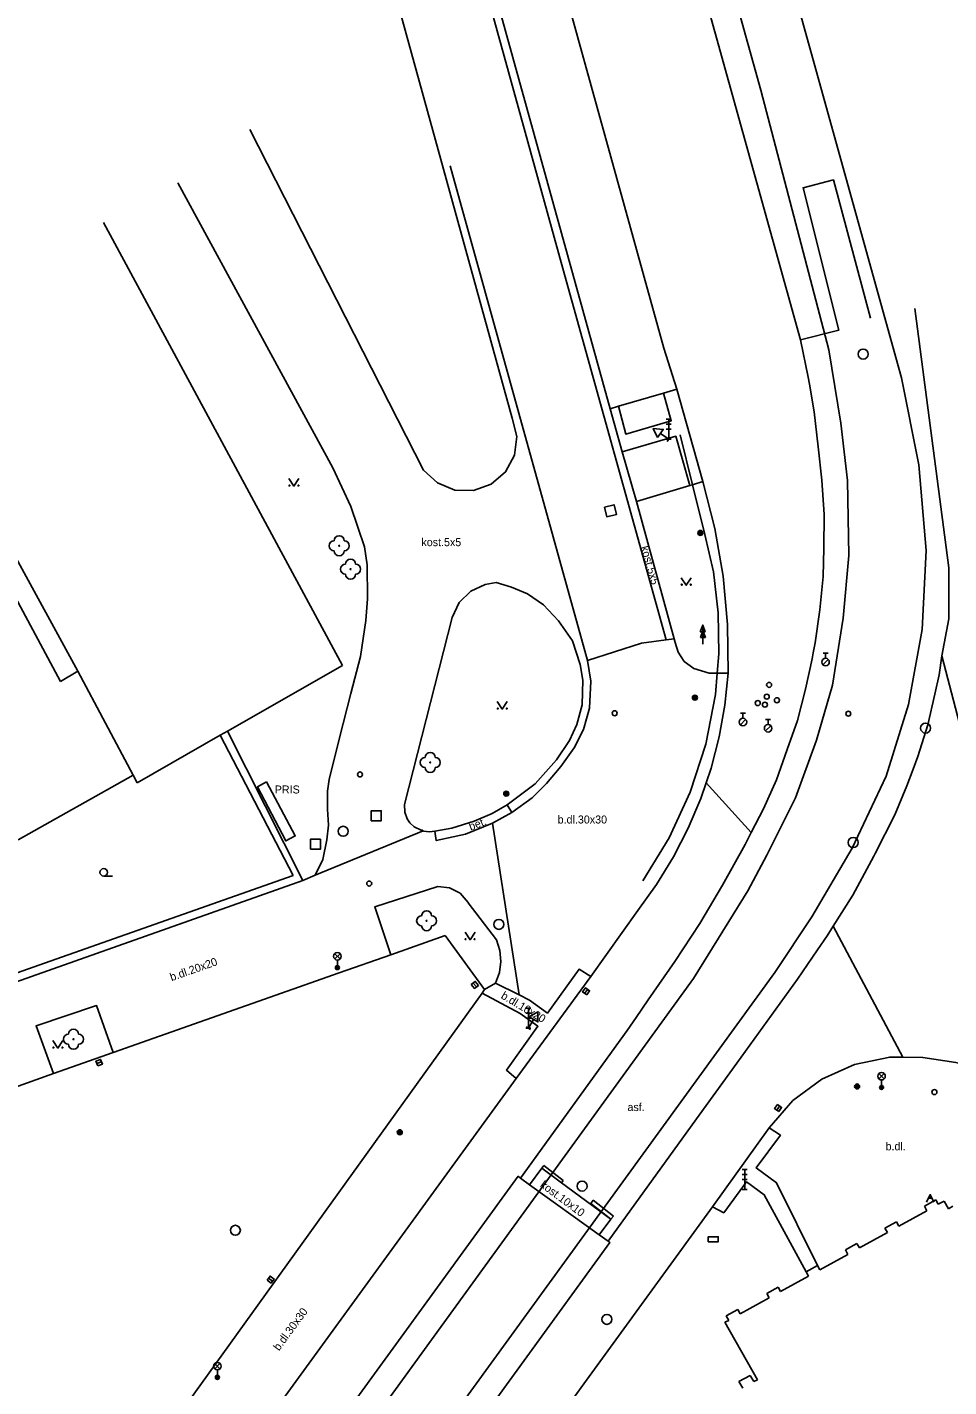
# Model space of a CAD drawing. Extents: x -599770 to -598493, y -1162076 to -1159209.
# Drawn here: x -598939.6 to -598893.6, y -1159391.2 to -1159323.3 of the extents above; entities that cross this region are included whole.
import ezdxf

# ---------------------------------------------------------------- set-up
doc = ezdxf.new("R2010")
doc.units = 0
doc.layers.add('Podklad', color=7, linetype='Continuous')

msp = doc.modelspace()

# ---------------------------------------------------------------- linework, layer by layer
at = {"layer": 'Podklad'}
for p, q in [((-598907.685, -1159342.89), (-598907.435, -1159342.89)), ((-598907.56, -1159343.89), (-598907.56, -1159342.89)), ((-598907.975, -1159343.595), (-598907.56, -1159343.89)), ((-598907.685, -1159343.14), (-598907.435, -1159343.14)), ((-598907.685, -1159343.39), (-598907.435, -1159343.39)), ((-598907.685, -1159343.89), (-598907.435, -1159343.89)), ((-598907.632, -1159343.992), (-598907.488, -1159343.788)), ((-598905.986, -1159353.514), (-598905.86, -1159353.177)), ((-598905.86, -1159353.514), (-598905.986, -1159353.514)), ((-598905.976, -1159353.794), (-598905.85, -1159353.457)), ((-598905.85, -1159353.794), (-598905.976, -1159353.794)), ((-598905.86, -1159353.84), (-598905.86, -1159353.515)), ((-598905.85, -1159354.12), (-598905.85, -1159353.795)), ((-598899.849, -1159355.156), (-598899.584, -1159354.891)), ((-598899.845, -1159354.582), (-598899.595, -1159354.582)), ((-598899.72, -1159354.832), (-598899.72, -1159354.582)), ((-598903.979, -1159358.156), (-598903.714, -1159357.891)), ((-598903.975, -1159357.582), (-598903.725, -1159357.582)), ((-598903.85, -1159357.832), (-598903.85, -1159357.582)), ((-598902.715, -1159357.892), (-598902.465, -1159357.892)), ((-598902.59, -1159358.142), (-598902.59, -1159357.892)), ((-598902.719, -1159358.466), (-598902.454, -1159358.201)), ((-598935.8, -1159365.718), (-598935.363, -1159365.718)), ((-598924.253, -1159369.86), (-598923.988, -1159369.595)), ((-598924.253, -1159369.595), (-598923.988, -1159369.86)), ((-598924.12, -1159369.915), (-598924.12, -1159370.29)), ((-598917.326, -1159371.061), (-598917.174, -1159371.259)), ((-598911.762, -1159371.582), (-598911.618, -1159371.378)), ((-598914.695, -1159372.32), (-598914.445, -1159372.32)), ((-598914.695, -1159372.57), (-598914.445, -1159372.57)), ((-598914.695, -1159372.82), (-598914.445, -1159372.82)), ((-598914.57, -1159373.32), (-598914.57, -1159372.32)), ((-598914.316, -1159372.879), (-598914.57, -1159373.32)), ((-598914.695, -1159373.32), (-598914.445, -1159373.32)), ((-598914.678, -1159373.258), (-598914.462, -1159373.383)), ((-598936.147, -1159375.085), (-598935.913, -1159374.995)), ((-598897.053, -1159375.85), (-598896.788, -1159375.585)), ((-598897.053, -1159375.585), (-598896.788, -1159375.85)), ((-598896.92, -1159375.905), (-598896.92, -1159376.28)), ((-598902.162, -1159377.412), (-598902.018, -1159377.208)), ((-598903.885, -1159380.38), (-598903.635, -1159380.38)), ((-598903.885, -1159380.63), (-598903.635, -1159380.63)), ((-598903.885, -1159380.88), (-598903.635, -1159380.88)), ((-598903.76, -1159381.38), (-598903.76, -1159380.38)), ((-598903.885, -1159381.38), (-598903.635, -1159381.38)), ((-598894.527, -1159381.71), (-598894.452, -1159381.71)), ((-598894.577, -1159381.81), (-598894.402, -1159381.81)), ((-598894.565, -1159381.785), (-598894.415, -1159381.785)), ((-598894.552, -1159381.76), (-598894.427, -1159381.76)), ((-598894.54, -1159381.735), (-598894.44, -1159381.735)), ((-598927.56, -1159385.805), (-598927.36, -1159385.955)), ((-598930.253, -1159390.34), (-598929.988, -1159390.075)), ((-598930.253, -1159390.075), (-598929.988, -1159390.34)), ((-598930.12, -1159390.395), (-598930.12, -1159390.77))]:
    msp.add_line(p, q, dxfattribs=at)
for points in [[(-598898.62, -1159345.95), (-598898.95, -1159343.08), (-598899.56, -1159339.42), (-598902.95, -1159326.45), (-598935.64, -1159209.09)], [(-598932.67, -1159208.53), (-598895.92, -1159340.81)], [(-598897.47, -1159337.83), (-598899.33, -1159330.93), (-598900.84, -1159331.32), (-598899.05, -1159338.43), (-598900.98, -1159338.92), (-598935.4, -1159215.16)], [(-598925.27, -1159290.48), (-598920.78, -1159306.64), (-598912.93, -1159335.06), (-598907.68, -1159353.91)], [(-598924.78, -1159290.76), (-598910.48, -1159342.36)], [(-598907.81, -1159339.34), (-598921.05, -1159291.51)], [(-598921.8, -1159319.56), (-598915.38, -1159342.84)], [(-598919.81, -1159345.43), (-598928.49, -1159328.4)], [(-598918.48, -1159330.22), (-598911.62, -1159354.95)], [(-598924.34, -1159345.31), (-598932.1, -1159331.07)], [(-598935.81, -1159333.06), (-598923.86, -1159355.19)], [(-598893.907, -1159354.703), (-598893.562, -1159352.862), (-598893.562, -1159350.313), (-598895.25, -1159337.36)], [(-598907.15, -1159341.39), (-598907.81, -1159339.34)], [(-598900.98, -1159338.92), (-598900.582, -1159340.785), (-598900.523, -1159341.13), (-598900.286, -1159342.513), (-598900.081, -1159344.258), (-598899.904, -1159345.924), (-598899.785, -1159347.641), (-598899.805, -1159349.335), (-598899.833, -1159350.742), (-598900, -1159352.408), (-598900.24, -1159354.068), (-598900.34, -1159354.557), (-598900.395, -1159354.865), (-598900.714, -1159356.376), (-598901.121, -1159357.945), (-598901.632, -1159359.396), (-598902.17, -1159360.903), (-598902.814, -1159362.357), (-598903.43, -1159363.541)], [(-598895.92, -1159340.81), (-598895.05, -1159345.16), (-598894.69, -1159349.45), (-598894.89, -1159353.39), (-598895.58, -1159357.14), (-598896.69, -1159360.73), (-598898.39, -1159364.33), (-598900.4, -1159367.76), (-598902.25, -1159370.53)], [(-598910.07, -1159342.24), (-598907.82, -1159341.59)], [(-598910.07, -1159342.24), (-598909.71, -1159343.63), (-598907.43, -1159342.96), (-598907.82, -1159341.59)], [(-598907.82, -1159341.59), (-598907.15, -1159341.39)], [(-598905.86, -1159346), (-598907.15, -1159341.39)], [(-598910.48, -1159342.36), (-598910.07, -1159342.24)], [(-598915.38, -1159342.84), (-598915.15, -1159343.75), (-598915.27, -1159344.69), (-598915.71, -1159345.52), (-598916.43, -1159346.13), (-598917.31, -1159346.45), (-598918.25, -1159346.43), (-598919.12, -1159346.07), (-598919.81, -1159345.43)], [(-598909.88, -1159344.51), (-598910.48, -1159342.36)], [(-598943.57, -1159343.63), (-598937.09, -1159355.47)], [(-598906.37, -1159346.16), (-598906.99, -1159343.66)], [(-598937.96, -1159356), (-598944.35, -1159344.08)], [(-598909.17, -1159347), (-598909.88, -1159344.51), (-598907.21, -1159343.74), (-598906.51, -1159346.2)], [(-598924.34, -1159345.31), (-598923.45, -1159347.25), (-598922.76, -1159349.27), (-598922.63, -1159350.17), (-598922.62, -1159351.87), (-598922.69, -1159352.94), (-598922.97, -1159354.75), (-598923.44, -1159356.59), (-598924.02, -1159358.81), (-598924.53, -1159360.89), (-598924.62, -1159361.48), (-598924.61, -1159362.37), (-598924.56, -1159363.18), (-598924.65, -1159363.9), (-598924.85, -1159364.89), (-598925.23, -1159365.67)], [(-598926.54, -1159345.855), (-598926.29, -1159346.23), (-598926.04, -1159345.855)], [(-598906.51, -1159346.2), (-598909.17, -1159347)], [(-598906.37, -1159346.16), (-598906.51, -1159346.2)], [(-598905.86, -1159346), (-598906.37, -1159346.16)], [(-598905.75, -1159348.65), (-598906.37, -1159346.16)], [(-598906.32, -1159370.83), (-598903.6, -1159366.45), (-598902.65, -1159364.67), (-598901.23, -1159361.8), (-598900.18, -1159358.93), (-598899.37, -1159356.17), (-598898.84, -1159352.82), (-598898.56, -1159349.69), (-598898.62, -1159345.95)], [(-598904.59, -1159355.57), (-598904.62, -1159353.15), (-598904.83, -1159350.73), (-598905.25, -1159348.35), (-598905.86, -1159346)], [(-598909.17, -1159347), (-598907.28, -1159353.86)], [(-598905.75, -1159348.65), (-598905.32, -1159350.52), (-598905.09, -1159352.56), (-598905.05, -1159354.61), (-598905.13, -1159355.57)], [(-598918.39, -1159352.79), (-598918.04, -1159352.05), (-598917.45, -1159351.48), (-598916.74, -1159351.15), (-598916.19, -1159351.05), (-598915.41, -1159351.28), (-598914.62, -1159351.62), (-598913.82, -1159352.16), (-598913.06, -1159352.96), (-598912.36, -1159353.96), (-598911.98, -1159355.15)], [(-598906.93, -1159350.805), (-598906.68, -1159351.18), (-598906.43, -1159350.805)], [(-598920.76, -1159362.14), (-598918.39, -1159352.79)], [(-598907.68, -1159353.91), (-598908.92, -1159354.08), (-598911.62, -1159354.95)], [(-598907.28, -1159353.86), (-598907.68, -1159353.91)], [(-598907.28, -1159353.86), (-598907.23, -1159354.05)], [(-598907.23, -1159354.05), (-598907.08, -1159354.52), (-598906.78, -1159354.99), (-598906.3, -1159355.35), (-598905.53, -1159355.57), (-598905.13, -1159355.57)], [(-598923.86, -1159355.19), (-598929.62, -1159358.47)], [(-598911.98, -1159355.15), (-598911.85, -1159355.93), (-598911.89, -1159357.16), (-598912.15, -1159358.15), (-598912.52, -1159358.95), (-598913.16, -1159359.9), (-598914.23, -1159361.1), (-598915.63, -1159362.16)], [(-598915.4, -1159362.54), (-598914.39, -1159361.8), (-598913.67, -1159361.09), (-598912.95, -1159360.24), (-598912.29, -1159359.31), (-598911.82, -1159358.39), (-598911.52, -1159357.33), (-598911.46, -1159355.97), (-598911.62, -1159354.95)], [(-598899.336, -1159368.221), (-598898.354, -1159366.675), (-598897.31, -1159364.721), (-598897.234, -1159364.581), (-598896.252, -1159362.66), (-598895.65, -1159361.205), (-598895.346, -1159360.37), (-598895.11, -1159359.734), (-598894.609, -1159358.16), (-598894.252, -1159356.633), (-598894.037, -1159355.655), (-598893.907, -1159354.703)], [(-598893.907, -1159354.703), (-598891.666, -1159363.322), (-598887.22, -1159380.27)], [(-598937.09, -1159355.47), (-598937.96, -1159356)], [(-598934.32, -1159360.67), (-598937.09, -1159355.47)], [(-598909.11, -1159367.43), (-598908.17, -1159366.13), (-598907.32, -1159364.75), (-598906.58, -1159363.32), (-598905.95, -1159361.84), (-598905.68, -1159361.05), (-598905.44, -1159360.32), (-598905.04, -1159358.76), (-598904.75, -1159357.17), (-598904.59, -1159355.57)], [(-598905.13, -1159355.57), (-598905.22, -1159356.65), (-598905.71, -1159359.12), (-598906.49, -1159361.52), (-598907.54, -1159363.81), (-598908.86, -1159365.96)], [(-598905.13, -1159355.57), (-598904.59, -1159355.57)], [(-598916.13, -1159356.995), (-598915.88, -1159357.37), (-598915.63, -1159356.995)], [(-598929.62, -1159358.47), (-598929.98, -1159358.68)], [(-598925.84, -1159365.94), (-598929.62, -1159358.47)], [(-598929.98, -1159358.68), (-598934.13, -1159361.06)], [(-598929.98, -1159358.68), (-598926.33, -1159365.69)], [(-598934.32, -1159360.67), (-598940.07, -1159363.9)], [(-598934.13, -1159361.06), (-598934.32, -1159360.67)], [(-598927.66, -1159361.01), (-598926.23, -1159363.71), (-598926.7, -1159363.96), (-598928.11, -1159361.25), (-598927.66, -1159361.01)], [(-598903.43, -1159363.541), (-598905.68, -1159361.05)], [(-598920.76, -1159362.14), (-598920.75, -1159362.52), (-598920.63, -1159362.86), (-598920.5, -1159363.06), (-598920.29, -1159363.26), (-598919.93, -1159363.42), (-598919.89, -1159363.43), (-598919.84, -1159363.46)], [(-598915.63, -1159362.16), (-598916.38, -1159362.59), (-598917.28, -1159362.97), (-598918.4, -1159363.32), (-598919.25, -1159363.47)], [(-598916.37, -1159363.08), (-598915.4, -1159362.54)], [(-598915.4, -1159362.54), (-598915.63, -1159362.16)], [(-598919.25, -1159363.47), (-598919.18, -1159363.94), (-598917.72, -1159363.62), (-598916.37, -1159363.08)], [(-598916.37, -1159363.08), (-598915.03, -1159371.65)], [(-598925.23, -1159365.67), (-598919.84, -1159363.46)], [(-598919.84, -1159363.46), (-598919.81, -1159363.48), (-598919.52, -1159363.5), (-598919.25, -1159363.47)], [(-598903.43, -1159363.541), (-598903.744, -1159364.146), (-598904.865, -1159366.174), (-598906.01, -1159368.082), (-598907.251, -1159369.99), (-598908.586, -1159371.898), (-598909.187, -1159372.785), (-598909.639, -1159373.435), (-598914.971, -1159380.806)], [(-598943.26, -1159372.09), (-598942.96, -1159371.98), (-598925.84, -1159365.94)], [(-598926.33, -1159365.69), (-598943.08, -1159371.58)], [(-598925.84, -1159365.94), (-598925.23, -1159365.67)], [(-598921.45, -1159369.65), (-598922.25, -1159367.25), (-598919.1, -1159366.24)], [(-598919.1, -1159366.24), (-598918.51, -1159366.31), (-598917.99, -1159366.57), (-598917.59, -1159367.03), (-598917.58, -1159367.05)], [(-598917.58, -1159367.05), (-598916.16, -1159368.9)], [(-598911.45, -1159370.74), (-598909.11, -1159367.43)], [(-598918.73, -1159368.69), (-598921.45, -1159369.65)], [(-598916.76, -1159371.39), (-598918.73, -1159368.69)], [(-598917.74, -1159368.525), (-598917.49, -1159368.9), (-598917.24, -1159368.525)], [(-598910.593, -1159383.963), (-598906.38, -1159378.143), (-598904.15, -1159375.07), (-598901.121, -1159370.872), (-598900.115, -1159369.397), (-598899.642, -1159368.702), (-598899.336, -1159368.221)], [(-598895.863, -1159374.768), (-598899.336, -1159368.221)], [(-598916.16, -1159368.9), (-598916, -1159369.43), (-598915.95, -1159369.99), (-598916.02, -1159370.54), (-598916.21, -1159371.07)], [(-598921.45, -1159369.65), (-598924.03, -1159370.56), (-598935.33, -1159374.54)], [(-598999.14, -1159498.8), (-598906.32, -1159370.83)], [(-598902.25, -1159370.53), (-598996.71, -1159500.56)], [(-598915.19, -1159375.84), (-598911.45, -1159370.74)], [(-598915.03, -1159371.65), (-598914.52, -1159371.91), (-598913.62, -1159372.56), (-598912.04, -1159370.37), (-598911.45, -1159370.74)], [(-598916.89, -1159371.57), (-598916.76, -1159371.39)], [(-598916.21, -1159371.07), (-598916.76, -1159371.39)], [(-598916.21, -1159371.07), (-598915.03, -1159371.65)], [(-598938.31, -1159375.59), (-598939.18, -1159373.2), (-598936.16, -1159372.19), (-598935.33, -1159374.54)], [(-598937.39, -1159400.08), (-598916.89, -1159371.57)], [(-598916.89, -1159371.57), (-598914.99, -1159372.58), (-598914.1, -1159373.22), (-598915.67, -1159375.41), (-598915.19, -1159375.84)], [(-598938.34, -1159373.935), (-598938.09, -1159374.31), (-598937.84, -1159373.935)], [(-598935.33, -1159374.54), (-598938.31, -1159375.59)], [(-598902.53, -1159378.3), (-598901.36, -1159376.94), (-598899.91, -1159375.86), (-598898.27, -1159375.13), (-598896.51, -1159374.76), (-598895.863, -1159374.768), (-598894.85, -1159374.78), (-598893.21, -1159375.03), (-598892.16, -1159375.28), (-598891.29, -1159375.59), (-598890.45, -1159375.98), (-598890.11, -1159376.2)], [(-598938.31, -1159375.59), (-598940.5, -1159376.36)], [(-598934.54, -1159402.45), (-598915.19, -1159375.84)], [(-598905.37, -1159382.24), (-598902.53, -1159378.3)], [(-598902.53, -1159378.3), (-598901.98, -1159378.67), (-598903.18, -1159380.3), (-598902.17, -1159381.04), (-598900.12, -1159385.17)], [(-598914.51, -1159381.14), (-598913.9, -1159380.31), (-598912.92, -1159381.04), (-598910.46, -1159382.87), (-598911.04, -1159383.64)], [(-598913.8, -1159380.18), (-598913.9, -1159380.31)], [(-598912.83, -1159380.93), (-598913.8, -1159380.18)], [(-599014.3, -1159517.46), (-599012.233, -1159514.605), (-599011.699, -1159513.868), (-599004.953, -1159504.571), (-599000.363, -1159498.212), (-598984.15, -1159475.82), (-598951.27, -1159430.52), (-598936.439, -1159410.106), (-598915.09, -1159380.72)], [(-598915.09, -1159380.72), (-598914.971, -1159380.806), (-598914.51, -1159381.14)], [(-598912.92, -1159381.04), (-598912.83, -1159380.93)], [(-598905.37, -1159382.24), (-598904.81, -1159382.54), (-598903.67, -1159380.99), (-598902.78, -1159381.64), (-598900.69, -1159385.49)], [(-598914.51, -1159381.14), (-598911.04, -1159383.64)], [(-598894.677, -1159382.01), (-598894.49, -1159381.635), (-598894.302, -1159382.01)], [(-598935.58, -1159423.81), (-598929.179, -1159415.001), (-598905.37, -1159382.24)], [(-598911.33, -1159381.91), (-598911.46, -1159382.08)], [(-598911.46, -1159382.08), (-598910.46, -1159382.87)], [(-598910.32, -1159382.71), (-598911.33, -1159381.91)], [(-598894.78, -1159382.22), (-598894.21, -1159381.9)], [(-598894.66, -1159382.44), (-598894.78, -1159382.22)], [(-598894.21, -1159381.9), (-598894.09, -1159382.12)], [(-598894.09, -1159382.12), (-598893.79, -1159381.96)], [(-598893.79, -1159381.96), (-598893.58, -1159382.34)], [(-598893.58, -1159382.34), (-598893.35, -1159382.21)], [(-598910.46, -1159382.87), (-598910.32, -1159382.71)], [(-598896.75, -1159383.31), (-598896.18, -1159382.99)], [(-598896.18, -1159382.99), (-598896.06, -1159383.21)], [(-598896.06, -1159383.21), (-598894.66, -1159382.44)], [(-598911.04, -1159383.64), (-598910.593, -1159383.963), (-598910.5, -1159384.03), (-598931.723, -1159413.266), (-598946.98, -1159434.283), (-598954.76, -1159445), (-598988.18, -1159491.09), (-598995.703, -1159501.492), (-599000.426, -1159508.024), (-599007.087, -1159517.234), (-599007.33, -1159517.57)], [(-598898.03, -1159384.3), (-598896.63, -1159383.53)], [(-598896.63, -1159383.53), (-598896.75, -1159383.31)], [(-598898.72, -1159384.4), (-598898.15, -1159384.08)], [(-598898.6, -1159384.62), (-598898.72, -1159384.4)], [(-598898.15, -1159384.08), (-598898.03, -1159384.3)], [(-598900, -1159385.39), (-598898.6, -1159384.62)], [(-598901.97, -1159386.48), (-598900.57, -1159385.71)], [(-598900.69, -1159385.49), (-598900.12, -1159385.17)], [(-598900.57, -1159385.71), (-598900.69, -1159385.49)], [(-598900.12, -1159385.17), (-598900, -1159385.39)], [(-598902.66, -1159386.58), (-598902.09, -1159386.26)], [(-598902.09, -1159386.26), (-598901.97, -1159386.48)], [(-598903.98, -1159387.6), (-598902.53, -1159386.8)], [(-598902.53, -1159386.8), (-598902.66, -1159386.58)], [(-598904.68, -1159387.7), (-598904.1, -1159387.38)], [(-598904.56, -1159387.92), (-598904.68, -1159387.7)], [(-598904.1, -1159387.38), (-598903.98, -1159387.6)], [(-598904.76, -1159388.01), (-598904.56, -1159387.92)], [(-598903.12, -1159390.89), (-598904.76, -1159388.01)], [(-598904.05, -1159390.98), (-598903.48, -1159390.67)], [(-598903.86, -1159391.31), (-598904.05, -1159390.98)], [(-598903.48, -1159390.67), (-598903.3, -1159390.98)], [(-598903.3, -1159390.98), (-598903.12, -1159390.89)]]:
    msp.add_lwpolyline(points, dxfattribs=at)
for points in [[(-598908.12, -1159343.799), (-598907.83, -1159343.392), (-598908.328, -1159343.345)], [(-598910.772, -1159347.277), (-598910.653, -1159347.762), (-598910.168, -1159347.643), (-598910.287, -1159347.158)], [(-598905.735, -1159353.515), (-598905.86, -1159353.515), (-598905.86, -1159353.177), (-598905.86, -1159353.177)], [(-598905.725, -1159353.795), (-598905.85, -1159353.795), (-598905.85, -1159353.457), (-598905.85, -1159353.457)], [(-598905.763, -1159353.495), (-598905.84, -1159353.495), (-598905.84, -1159353.288)], [(-598905.754, -1159353.775), (-598905.83, -1159353.775), (-598905.83, -1159353.569)], [(-598905.792, -1159353.475), (-598905.82, -1159353.475), (-598905.82, -1159353.401)], [(-598905.783, -1159353.755), (-598905.81, -1159353.755), (-598905.81, -1159353.681)], [(-598922.43, -1159362.95), (-598921.93, -1159362.95), (-598921.93, -1159362.45), (-598922.43, -1159362.45)], [(-598925.47, -1159364.38), (-598924.97, -1159364.38), (-598924.97, -1159363.88), (-598925.47, -1159363.88)], [(-598917.425, -1159371.136), (-598917.274, -1159371.335), (-598917.075, -1159371.183), (-598917.226, -1159370.985)], [(-598911.66, -1159371.654), (-598911.516, -1159371.45), (-598911.72, -1159371.306), (-598911.864, -1159371.51)], [(-598914.532, -1159372.754), (-598914.099, -1159373.004), (-598914.099, -1159372.504)], [(-598936.102, -1159375.202), (-598935.868, -1159375.112), (-598935.958, -1159374.878), (-598936.192, -1159374.968)], [(-598902.06, -1159377.484), (-598901.916, -1159377.28), (-598902.12, -1159377.136), (-598902.264, -1159377.34)], [(-598905.58, -1159383.995), (-598905.08, -1159383.995), (-598905.08, -1159383.745), (-598905.58, -1159383.745)], [(-598927.635, -1159385.905), (-598927.435, -1159386.055), (-598927.285, -1159385.855), (-598927.485, -1159385.705)]]:
    msp.add_lwpolyline(points, close=True, dxfattribs=at)
for centre, radius in [((-598897.84, -1159339.63), 0.25), ((-598926.515, -1159346.205), 0.025), ((-598926.065, -1159346.205), 0.025), ((-598905.98, -1159348.57), 0.125), ((-598905.98, -1159348.57), 0.1), ((-598905.98, -1159348.57), 0.075), ((-598905.98, -1159348.57), 0.05), ((-598905.98, -1159348.57), 0.025), ((-598924.03, -1159349.21), 0.025), ((-598923.46, -1159350.38), 0.025), ((-598906.905, -1159351.155), 0.025), ((-598906.455, -1159351.155), 0.025), ((-598899.72, -1159355.02), 0.188), ((-598902.54, -1159356.16), 0.125), ((-598906.25, -1159356.8), 0.125), ((-598906.25, -1159356.8), 0.1), ((-598906.25, -1159356.8), 0.075), ((-598906.25, -1159356.8), 0.05), ((-598906.25, -1159356.8), 0.025), ((-598903.11, -1159357.07), 0.125), ((-598902.75, -1159357.15), 0.125), ((-598902.66, -1159356.75), 0.125), ((-598902.15, -1159356.93), 0.125), ((-598916.105, -1159357.345), 0.025), ((-598915.655, -1159357.345), 0.025), ((-598910.26, -1159357.58), 0.125), ((-598903.85, -1159358.02), 0.188), ((-598898.58, -1159357.6), 0.125), ((-598902.59, -1159358.33), 0.188), ((-598894.72, -1159358.32), 0.25), ((-598922.99, -1159360.64), 0.125), ((-598919.48, -1159360.04), 0.025), ((-598915.68, -1159361.6), 0.125), ((-598915.68, -1159361.6), 0.1), ((-598915.68, -1159361.6), 0.075), ((-598915.68, -1159361.6), 0.05), ((-598915.68, -1159361.6), 0.025), ((-598923.83, -1159363.48), 0.25), ((-598898.34, -1159364.04), 0.25), ((-598935.8, -1159365.53), 0.188), ((-598922.53, -1159366.09), 0.125), ((-598919.66, -1159367.95), 0.025), ((-598916.05, -1159368.13), 0.25), ((-598917.715, -1159368.875), 0.025), ((-598917.265, -1159368.875), 0.025), ((-598924.12, -1159369.727), 0.188), ((-598924.12, -1159370.29), 0.1), ((-598924.12, -1159370.29), 0.0723), ((-598924.12, -1159370.29), 0.0438), ((-598937.31, -1159373.87), 0.025), ((-598938.315, -1159374.285), 0.025), ((-598937.865, -1159374.285), 0.025), ((-598896.92, -1159375.718), 0.188), ((-598898.14, -1159376.23), 0.125), ((-598898.14, -1159376.23), 0.1), ((-598898.14, -1159376.23), 0.075), ((-598898.14, -1159376.23), 0.05), ((-598898.14, -1159376.23), 0.025), ((-598896.92, -1159376.28), 0.1), ((-598896.92, -1159376.28), 0.0723), ((-598896.92, -1159376.28), 0.0438), ((-598894.28, -1159376.51), 0.125), ((-598921, -1159378.52), 0.125), ((-598921, -1159378.52), 0.1), ((-598921, -1159378.52), 0.075), ((-598921, -1159378.52), 0.05), ((-598921, -1159378.52), 0.025), ((-598911.89, -1159381.21), 0.25), ((-598929.22, -1159383.42), 0.25), ((-598910.65, -1159387.87), 0.25), ((-598930.12, -1159390.207), 0.188), ((-598930.12, -1159390.77), 0.1), ((-598930.12, -1159390.77), 0.0723), ((-598930.12, -1159390.77), 0.0438)]:
    msp.add_circle(centre, radius, dxfattribs=at)
for centre, start, end in [((-598924.28, -1159349.21), 90, 270), ((-598924.03, -1159348.96), 0, 180), ((-598923.78, -1159349.21), 270, 90), ((-598924.03, -1159349.46), 180, 0), ((-598923.71, -1159350.38), 90, 270), ((-598923.46, -1159350.13), 0, 180), ((-598923.21, -1159350.38), 270, 90), ((-598923.46, -1159350.63), 180, 0), ((-598919.73, -1159360.04), 90, 270), ((-598919.48, -1159359.79), 0, 180), ((-598919.23, -1159360.04), 270, 90), ((-598919.48, -1159360.29), 180, 0), ((-598919.91, -1159367.95), 90, 270), ((-598919.66, -1159367.7), 0, 180), ((-598919.41, -1159367.95), 270, 90), ((-598919.66, -1159368.2), 180, 0), ((-598937.31, -1159373.62), 0, 180), ((-598937.56, -1159373.87), 90, 270), ((-598937.31, -1159374.12), 180, 0), ((-598937.06, -1159373.87), 270, 90)]:
    msp.add_arc(centre, 0.25, start, end, dxfattribs=at)

# ---------------------------------------------------------------- texts
for s, p in [('kost.5x5', (-598919.92, -1159349.23)), ('PRIS', (-598927.25, -1159361.59)), ('b.dl.30x30', (-598913.11, -1159363.09)), ('asf.', (-598909.62, -1159377.46)), ('b.dl.', (-598896.72, -1159379.42))]:
    msp.add_text(s, height=0.4, dxfattribs=at).set_placement(p)
for s, rotation, p in [('kost.5x5', 286, (-598908.96, -1159349.28)), ('bet.', 20.55604, (-598917.46, -1159363.45)), ('b.dl.20x20', 19.30347, (-598932.41, -1159370.97)), ('b.dl.10x20', 329.10135, (-598915.98, -1159371.8)), ('kost.10x10', 323.31175, (-598914.02, -1159381.22)), ('b.dl.30x30', 53.7006, (-598927.04, -1159389.47))]:
    msp.add_text(s, height=0.4, rotation=rotation, dxfattribs=at).set_placement(p)

doc.saveas('drawing.dxf')
